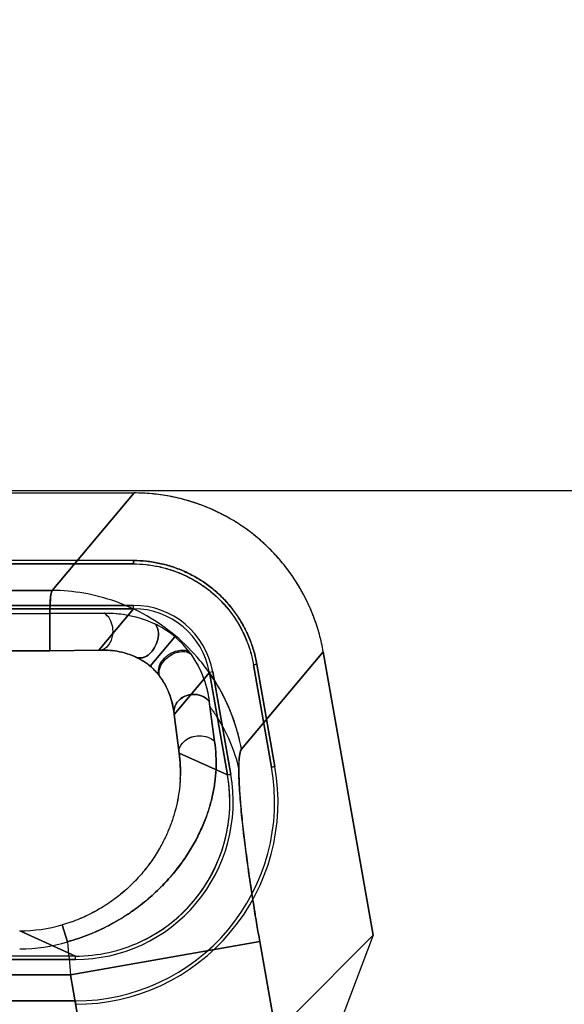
# Model space of a CAD drawing. Header units: millimetres. Extents: x 0 to 297, y 0 to 210.
# Tile 436 of 455: x 242.5731 to 242.6719, y 160.4552 to 160.6338. Entities that reach past the tile are written whole.
import ezdxf

# ---------------------------------------------------------------- set-up
doc = ezdxf.new("R2010")
doc.units = ezdxf.units.MM
doc.header["$LTSCALE"] = 16.335
doc.layers.get('0').update_dxf_attribs({"linetype": 'CONTINUOUS'})
for name, color, linetype in [('AXES_REF', 7, 'CONTINUOUS'), ('INTFCLR_1', 7, 'CONTINUOUS'), ('INTFCLR_144815', 7, 'CONTINUOUS'), ('INTFCLR_72935', 7, 'CONTINUOUS')]:
    doc.layers.add(name, color=color, linetype=linetype)

msp = doc.modelspace()

# ---------------------------------------------------------------- linework, layer by layer
at = {"color": 7, "linetype": 'Continuous'}
for radius in [6.787079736, 6.7865, 6.743039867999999]:
    msp.add_circle((241.4889104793, 154.7114782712), radius, dxfattribs=at)
msp.add_arc((241.4889104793, 154.7114782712), 6.72, 278.2771290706, 261.7228709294, dxfattribs=at)
at = {"layer": 'AXES_REF', "color": 7, "linetype": 'Continuous'}
msp.add_arc((241.4889104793, 154.7114782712), 6.874, 113.0826847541, 66.9173152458, dxfattribs=at)
at = {"layer": 'AXES_REF', "color": 9, "linetype": 'Continuous'}
msp.add_arc((241.4889104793, 154.7114782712), 6.191158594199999, 94.4118118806, 85.5881881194, dxfattribs=at)
at = {"layer": 'INTFCLR_1', "color": 6, "linetype": 'Continuous'}
for p, q in [((242.5123629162, 160.5479506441), (242.5938494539, 160.5479506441)), ((242.5937448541, 160.5357006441), (242.5124675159, 160.5357006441)), ((242.593744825, 160.535689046), (242.5937448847, 160.5350758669)), ((242.5124675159, 160.5350882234), (242.5937448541, 160.5350882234)), ((242.5937448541, 160.5275630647), (242.5124675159, 160.5275630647)), ((242.5124675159, 160.5269506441), (242.5937448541, 160.5269506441)), ((242.6372537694, 160.4677157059), (242.6281865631, 160.5191383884)), ((242.6155255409, 160.5167997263), (242.6161294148, 160.516906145)), ((242.615537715, 160.5168018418), (242.618815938, 160.4982101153)), ((242.6161408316, 160.5169081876), (242.6194190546, 160.4983164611)), ((242.6075237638, 160.515388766), (242.6108019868, 160.4967970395)), ((242.6114051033, 160.4969033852), (242.6081268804, 160.5154951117)), ((242.6227629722, 160.4532249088), (242.6372537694, 160.4677157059)), ((242.6372537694, 160.4677157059), (242.6310655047, 160.4514453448)), ((242.5832253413, 160.4639506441), (242.5229870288, 160.4639506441)), ((242.5229870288, 160.4633382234), (242.5832253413, 160.4633382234)), ((242.5832253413, 160.4558130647), (242.5229870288, 160.4558130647))]:
    msp.add_line(p, q, dxfattribs=at)
at = {"layer": 'INTFCLR_1', "color": 9, "linetype": 'Continuous'}
for p, q in [((242.5938494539, 160.5479506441), (242.579012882, 160.5302691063)), ((242.527199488, 160.5302691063), (242.579012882, 160.5302691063)), ((242.5937448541, 160.5269506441), (242.5874483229, 160.5194467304)), ((242.5937448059, 160.5269503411), (242.5937449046, 160.527562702)), ((242.5276510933, 160.5260687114), (242.5785612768, 160.5260687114)), ((242.5785612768, 160.5192920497), (242.5785620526, 160.5260687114)), ((242.5884284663, 160.5261533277), (242.5785612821, 160.5260686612)), ((242.6012611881, 160.5218722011), (242.5967780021, 160.5165405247)), ((242.5785612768, 160.5192941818), (242.5276510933, 160.5192941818)), ((242.5874483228, 160.5194467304), (242.5785612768, 160.5192941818)), ((242.6133499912, 160.5014568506), (242.6281865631, 160.5191383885)), ((242.6011369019, 160.5077772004), (242.6075237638, 160.515388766)), ((242.6081265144, 160.5154950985), (242.6075234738, 160.5153886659)), ((242.6084684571, 160.5028765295), (242.6074770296, 160.5101640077)), ((242.6020439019, 160.5007639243), (242.6011369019, 160.5077772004)), ((242.6108019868, 160.4967970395), (242.6020439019, 160.5007639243)), ((242.6194164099, 160.49831597), (242.6188131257, 160.4982096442)), ((242.6108011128, 160.4967969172), (242.611404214, 160.4969031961)), ((242.5818039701, 160.4665472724), (242.580840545, 160.4696101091)), ((242.5832253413, 160.4639506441), (242.5731175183, 160.4685288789)), ((242.582322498, 160.4605354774), (242.6166596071, 160.4665900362)), ((242.6166596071, 160.4665900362), (242.6387478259, 160.3413215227)), ((242.5832251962, 160.4633403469), (242.5832254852, 160.4639527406)), ((242.5238898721, 160.4605354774), (242.582322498, 160.4605354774)), ((242.6033096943, 160.3415111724), (242.582322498, 160.4605354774)), ((242.5832254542, 160.4558171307), (242.5832252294, 160.4552045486))]:
    msp.add_line(p, q, dxfattribs=at)
at = {"layer": 'INTFCLR_1', "color": 6, "linetype": 'Continuous'}
for centre, radius, start, end in [((242.5937469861, 160.5129617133), 0.0146009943, 9.9916339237, 90.00836582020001), ((242.5937484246, 160.5129633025), 0.0139868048, 9.9988799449, 90.00214761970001), ((242.5832386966, 160.4919398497), 0.0367352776, 269.979171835, 9.995450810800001), ((242.5832386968, 160.4919398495), 0.0361226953, 269.9788185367, 9.9953740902), ((242.5832386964, 160.4919398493), 0.0285994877, 269.9732464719, 9.994157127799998), ((242.5832001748, 160.4919418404), 0.0280271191, 345.0078624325, 9.993526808), ((242.5832510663, 160.4919347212), 0.027976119, 294.9813292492, 344.9949843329), ((242.5832262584, 160.4919747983), 0.0280241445, 269.998124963, 294.9800008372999)]:
    msp.add_arc(centre, radius, start, end, dxfattribs=at)
at = {"layer": 'INTFCLR_1', "color": 9, "linetype": 'Continuous'}
for centre, radius, start, end in [((242.5769252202, 160.4973800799), 0.0253455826, 356.8989578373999, 7.6723788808), ((242.5731180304, 160.4966479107), 0.0281190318, 269.9989566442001, 285.9403577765), ((242.5731080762, 160.4954142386), 0.0301483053, 270.017944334, 286.7644188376), ((244.1582929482, 160.5994939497), 1.5820848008, 184.820397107, 185.0389249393)]:
    msp.add_arc(centre, radius, start, end, dxfattribs=at)
at = {"layer": 'INTFCLR_1', "color": 6, "linetype": 'Continuous'}
for points, knots in [([(242.6281865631, 160.5191383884), (242.6279982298, 160.5202064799), (242.6275222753, 160.5223265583), (242.6265159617, 160.5254245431), (242.625226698, 160.5284137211), (242.6236674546, 160.5312670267), (242.6218509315, 160.5339596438), (242.6197935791, 160.5364697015), (242.6175123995, 160.5387766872), (242.6150270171, 160.5408609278), (242.6123586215, 160.5427048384), (242.609529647, 160.5442929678), (242.6065631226, 160.54561229), (242.6034841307, 160.5466502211), (242.6003200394, 160.5473987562), (242.5970992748, 160.547850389), (242.5949323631, 160.5479506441), (242.5938494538, 160.5479506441)], [0, 0, 0, 0, 0.0668459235, 0.1336927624, 0.2004837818, 0.2671935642, 0.3338090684, 0.4003837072, 0.4669352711, 0.5334824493, 0.6000118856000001, 0.6665555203, 0.7331501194, 0.7998260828, 0.8665291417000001, 0.9332563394, 1, 1, 1, 1]), ([(242.5937448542, 160.535700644), (242.594532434, 160.5357007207), (242.59612834, 160.5356121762), (242.5985223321, 160.5352196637), (242.6009050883, 160.5345660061), (242.6032250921, 160.5336562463), (242.6054172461, 160.5325154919), (242.6074405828, 160.5311679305), (242.6092803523, 160.5296262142), (242.6109485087, 160.5278817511), (242.612446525, 160.5259396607), (242.6137495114, 160.5238192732), (242.6148200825, 160.521574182), (242.615634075, 160.5192633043), (242.6160030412, 160.5176900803), (242.6161408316, 160.5169081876)], [0, 0, 0, 0, 0.07448509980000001, 0.1508136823, 0.2290298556, 0.307717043, 0.3860546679, 0.4622959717, 0.5371773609, 0.612604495, 0.6901286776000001, 0.7687085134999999, 0.8475354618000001, 0.9249132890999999, 1, 1, 1, 1]), ([(242.5937448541, 160.5350882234), (242.5945094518, 160.5350882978), (242.5960607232, 160.5350019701), (242.5983898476, 160.5346193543), (242.6007113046, 160.5339820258), (242.6029720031, 160.5330960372), (242.6051066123, 160.5319851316), (242.6070717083, 160.5306777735), (242.6088567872, 160.5291815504), (242.6104763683, 160.527488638), (242.6119352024, 160.5255977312), (242.6132063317, 160.5235306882), (242.6142510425, 160.5213417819), (242.6150445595, 160.5190916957), (242.6154038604, 160.5175614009), (242.615537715, 160.5168018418)], [0, 0, 0, 0, 0.0743165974, 0.150660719, 0.2290133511, 0.3078648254, 0.3862250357, 0.4624617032, 0.5368207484, 0.6121572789, 0.6897410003, 0.7685183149, 0.8475763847, 0.9250355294, 1, 1, 1, 1])]:
    msp.add_open_spline(points, degree=3, knots=knots, dxfattribs=at)
at = {"layer": 'INTFCLR_1', "color": 9, "linetype": 'Continuous'}
for points, knots in [([(242.579012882, 160.5302691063), (242.5787100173, 160.529547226), (242.578671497, 160.5280897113), (242.5785802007, 160.5266956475), (242.5785612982, 160.5260685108)], [0, 0, 0, 0, 0.5551027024, 1, 1, 1, 1]), ([(242.6133499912, 160.5014568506), (242.612647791, 160.5052959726), (242.6105534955, 160.5110456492), (242.6059390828, 160.5177102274), (242.6014868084, 160.5221864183), (242.5963085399, 160.5257929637), (242.5906650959, 160.5283838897), (242.5848475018, 160.5299089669), (242.5809256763, 160.5302569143), (242.579012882, 160.5302691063)], [0, 0, 0, 0, 0.2414202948, 0.3694300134, 0.4995741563, 0.6297182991, 0.7577280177, 0.8816758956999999, 1, 1, 1, 1]), ([(242.5874483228, 160.5194467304), (242.587683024, 160.5194393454), (242.5883982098, 160.5195493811), (242.5895128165, 160.5204510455), (242.5900687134, 160.5220161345), (242.5900694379, 160.5241197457), (242.5892909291, 160.5256537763), (242.5884284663, 160.5261533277)], [0, 0, 0, 0, 0.0833533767, 0.2501917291, 0.4793044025, 0.6462033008, 1, 1, 1, 1]), ([(242.5884284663, 160.5261533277), (242.5895824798, 160.5261783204), (242.5915219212, 160.5260594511), (242.5946223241, 160.52543035), (242.5965192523, 160.5247352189), (242.5976273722, 160.5242065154)], [0, 0, 0, 0, 0.3653598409, 0.6113751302, 1, 1, 1, 1]), ([(242.5941451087, 160.5181970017), (242.5943270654, 160.518090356), (242.5949975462, 160.5178788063), (242.5961619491, 160.5182758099), (242.5972311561, 160.5192877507), (242.5979821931, 160.5206069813), (242.5984188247, 160.5222948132), (242.5981626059, 160.5237054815), (242.5976273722, 160.5242065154)], [0, 0, 0, 0, 0.0728072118, 0.2336703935, 0.3928806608, 0.5765480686, 0.7469083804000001, 1, 1, 1, 1]), ([(242.6012611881, 160.5218722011), (242.600948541, 160.5221354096), (242.5998106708, 160.5230227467), (242.5985590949, 160.5237596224), (242.5976273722, 160.5242065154)], [0, 0, 0, 0, 0.2834098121, 1, 1, 1, 1]), ([(242.6041159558, 160.5187725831), (242.6039389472, 160.5190190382), (242.6030915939, 160.520141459), (242.6021060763, 160.5211630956), (242.6012611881, 160.5218722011)], [0, 0, 0, 0, 0.2157430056, 1, 1, 1, 1]), ([(242.5941451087, 160.5181970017), (242.5940034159, 160.5182619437), (242.5934516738, 160.5185031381), (242.5923475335, 160.518898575), (242.5902687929, 160.5193954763), (242.5885659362, 160.5195006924), (242.5874483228, 160.5194467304)], [0, 0, 0, 0, 0.06807901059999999, 0.2629695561, 0.5112822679, 1, 1, 1, 1]), ([(242.5967780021, 160.5165405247), (242.5965347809, 160.5167456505), (242.5957106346, 160.5173799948), (242.5948002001, 160.5178963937), (242.5941451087, 160.5181970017)], [0, 0, 0, 0, 0.3062458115, 1, 1, 1, 1]), ([(242.5988151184, 160.5142803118), (242.5987039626, 160.5144419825), (242.5981086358, 160.5152646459), (242.5974049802, 160.5160129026), (242.5967780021, 160.5165405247)], [0, 0, 0, 0, 0.1931752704, 1, 1, 1, 1]), ([(242.6011369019, 160.5077772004), (242.6010844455, 160.5080430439), (242.6010522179, 160.5088427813), (242.6016545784, 160.5102305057), (242.6030726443, 160.5111985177), (242.605189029, 160.5116147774), (242.6068325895, 160.5109719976), (242.6074770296, 160.5101640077)], [0, 0, 0, 0, 0.09246025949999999, 0.2683065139, 0.4900435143, 0.6473441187, 1, 1, 1, 1]), ([(242.6020439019, 160.5007639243), (242.6018697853, 160.5015868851), (242.6027127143, 160.502993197), (242.6043067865, 160.5037178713), (242.6061769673, 160.5040692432), (242.6078125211, 160.5036148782), (242.6084684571, 160.5028765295)], [0, 0, 0, 0, 0.3066250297, 0.4693230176, 0.6399910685, 1, 1, 1, 1]), ([(242.5818039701, 160.4665472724), (242.5831362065, 160.4669196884), (242.5850990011, 160.467584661), (242.5876146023, 160.4686667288), (242.5899902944, 160.469844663), (242.5922295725, 160.4711713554), (242.5943139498, 160.4726319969), (242.5962323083, 160.4741138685), (242.598399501, 160.4760521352), (242.600324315, 160.4781186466), (242.6016971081, 160.4797915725), (242.602913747, 160.4814277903), (242.6042505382, 160.4834635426), (242.6055849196, 160.485925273), (242.6066680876, 160.4883532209), (242.6075087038, 160.4907489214), (242.6081311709, 160.4931139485), (242.6085470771, 160.4954700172), (242.6088363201, 160.4987222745), (242.6087165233, 160.5012124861), (242.6084684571, 160.5028765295)], [0, 0, 0, 0, 0.0846909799, 0.1265602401, 0.1675980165, 0.2469750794, 0.2855937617, 0.3233756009, 0.3953349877, 0.4633136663, 0.4960537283, 0.5277866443, 0.5881133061, 0.6449782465, 0.699037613, 0.7507133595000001, 0.8002435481, 0.8486089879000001, 0.8969957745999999, 1, 1, 1, 1]), ([(242.6166596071, 160.4665900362), (242.616483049, 160.4675913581), (242.6161121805, 160.4697409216), (242.6154181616, 160.4739664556), (242.6146371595, 160.4791227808), (242.6138764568, 160.4848527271), (242.6133089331, 160.4899616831), (242.6129635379, 160.494254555), (242.6128124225, 160.4976425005), (242.6129230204, 160.4998922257), (242.6130896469, 160.5011464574), (242.6133499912, 160.5014568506)], [0, 0, 0, 0, 0.0866994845, 0.1859976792, 0.3651386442, 0.531336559, 0.6789616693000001, 0.8030517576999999, 0.8995236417, 0.9654554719, 1, 1, 1, 1]), ([(242.6022336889, 160.4960089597), (242.6022039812, 160.4954492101), (242.6020970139, 160.4942010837), (242.6017949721, 160.4922675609), (242.6013086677, 160.4901988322), (242.6006473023, 160.4881094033), (242.5997976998, 160.4860005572), (242.5987387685, 160.4838778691), (242.5974508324, 160.4817471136), (242.5959080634, 160.4796286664), (242.5940929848, 160.4775549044), (242.5923634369, 160.4759168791), (242.5908326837, 160.4746680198), (242.5891723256, 160.473446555), (242.5873848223, 160.4723368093), (242.5854845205, 160.4713586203), (242.5834770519, 160.4704620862), (242.5819068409, 160.4699147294), (242.5808405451, 160.4696101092)], [0, 0, 0, 0, 0.0464645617, 0.1037612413, 0.162063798, 0.2224540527, 0.2852567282, 0.3503329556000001, 0.4188795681, 0.4914042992, 0.5672854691, 0.6470171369, 0.6885299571, 0.7309846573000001, 0.8178223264, 0.8625491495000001, 0.9080755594, 1, 1, 1, 1])]:
    msp.add_open_spline(points, degree=3, knots=knots, dxfattribs=at)
at = {"layer": 'INTFCLR_1', "color": 7, "linetype": 'Continuous'}
for points, knots in [([(242.5986635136, 160.5145060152), (242.598520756, 160.5146669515), (242.5981749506, 160.5152910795), (242.5983255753, 160.5165278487), (242.5991142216, 160.5177898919), (242.6002735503, 160.5187857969), (242.6018629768, 160.5195334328), (242.6033080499, 160.5195237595), (242.603898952, 160.5190809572)], [0, 0, 0, 0, 0.0736077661, 0.2353425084, 0.3944774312, 0.5776473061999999, 0.7473499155, 1, 1, 1, 1]), ([(242.5988151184, 160.5142803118), (242.5986720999, 160.5144493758), (242.5983299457, 160.5150896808), (242.5984804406, 160.5163391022), (242.5992810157, 160.5176028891), (242.6004525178, 160.5185799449), (242.6020710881, 160.5192962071), (242.6035233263, 160.5192329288), (242.6041159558, 160.5187725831)], [0, 0, 0, 0, 0.07518522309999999, 0.2381590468, 0.3961133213, 0.5770656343, 0.7452146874, 1, 1, 1, 1]), ([(242.603898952, 160.5190809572), (242.6040346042, 160.5189008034), (242.6045093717, 160.5182156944), (242.6052879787, 160.5169821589), (242.6061610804, 160.5151942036), (242.6069856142, 160.5129323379), (242.6073487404, 160.5111804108), (242.6074770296, 160.5101640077)], [0, 0, 0, 0, 0.0696907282, 0.2575060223, 0.4501916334, 0.6834092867, 1, 1, 1, 1]), ([(242.6011369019, 160.5077772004), (242.6010582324, 160.5085574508), (242.6008193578, 160.5098921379), (242.6000636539, 160.5121865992), (242.5992846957, 160.5136412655), (242.5986635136, 160.5145060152)], [0, 0, 0, 0, 0.3249958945, 0.5587458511, 1, 1, 1, 1])]:
    msp.add_open_spline(points, degree=3, knots=knots, dxfattribs=at)
at = {"layer": 'INTFCLR_144815', "color": 6, "linetype": 'Continuous'}
msp.add_line((241.9373307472, 160.5484094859), (243.1688816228, 160.5484094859), dxfattribs=at)
at = {"layer": 'INTFCLR_72935', "color": 6, "linetype": 'Continuous'}
for p, q in [((242.5123629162, 160.5479506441), (242.5938494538, 160.5479506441)), ((242.5937448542, 160.535700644), (242.5124675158, 160.535700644)), ((242.5937448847, 160.5350758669), (242.593744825, 160.535689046)), ((242.5937448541, 160.5350882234), (242.5124675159, 160.5350882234)), ((242.5124675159, 160.5275630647), (242.5937448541, 160.5275630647)), ((242.5937448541, 160.5269506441), (242.5124675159, 160.5269506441)), ((242.6281865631, 160.5191383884), (242.6372532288, 160.4677187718)), ((242.6161294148, 160.516906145), (242.6155255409, 160.5167997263)), ((242.6188159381, 160.4982101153), (242.615537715, 160.5168018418)), ((242.6194190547, 160.4983164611), (242.6161408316, 160.5169081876)), ((242.6108019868, 160.4967970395), (242.6075237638, 160.515388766)), ((242.6081268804, 160.5154951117), (242.6114051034, 160.4969033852)), ((242.6372532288, 160.4677187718), (242.6227593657, 160.4532249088)), ((242.6372532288, 160.4677187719), (242.6310636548, 160.4514449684)), ((242.5832253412, 160.4639506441), (242.5229870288, 160.4639506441)), ((242.5832253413, 160.4633382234), (242.5229870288, 160.4633382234)), ((242.5229870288, 160.4558130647), (242.5832253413, 160.4558130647))]:
    msp.add_line(p, q, dxfattribs=at)
at = {"layer": 'INTFCLR_72935', "color": 9, "linetype": 'Continuous'}
for p, q in [((242.579012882, 160.5302691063), (242.5938494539, 160.5479506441)), ((242.579012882, 160.5302691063), (242.527199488, 160.5302691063)), ((242.5874483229, 160.5194467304), (242.5937448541, 160.5269506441)), ((242.5937448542, 160.5269503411), (242.5937448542, 160.527562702)), ((242.5276510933, 160.5260687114), (242.5785612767, 160.5260687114)), ((242.5785612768, 160.5260687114), (242.5884284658, 160.5261533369)), ((242.5785612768, 160.5260687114), (242.5785612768, 160.5192920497)), ((242.5967780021, 160.5165405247), (242.601261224, 160.5218722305)), ((242.5276510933, 160.5192941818), (242.5785612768, 160.5192941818)), ((242.5785612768, 160.5192941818), (242.5874483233, 160.5194467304)), ((242.6281865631, 160.5191383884), (242.6133499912, 160.5014568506)), ((242.6075237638, 160.515388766), (242.6011369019, 160.5077772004)), ((242.6081265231, 160.5154950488), (242.6075234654, 160.5153887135)), ((242.6075997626, 160.5091888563), (242.6084684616, 160.5028765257)), ((242.6011369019, 160.5077772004), (242.6020439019, 160.5007639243)), ((242.6020439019, 160.5007639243), (242.6108019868, 160.4967970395)), ((242.6188131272, 160.4982096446), (242.6194164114, 160.4983159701)), ((242.611404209, 160.4969032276), (242.6108011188, 160.4967968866)), ((242.580840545, 160.4696101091), (242.5818039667, 160.4665472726)), ((242.5731175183, 160.4685288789), (242.5832253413, 160.4639506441)), ((242.6166596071, 160.4665900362), (242.582322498, 160.4605354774)), ((242.6387478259, 160.3413215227), (242.6166596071, 160.4665900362)), ((242.5832253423, 160.4633403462), (242.5832253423, 160.4639527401)), ((242.582322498, 160.4605354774), (242.5238898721, 160.4605354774)), ((242.582322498, 160.4605354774), (242.6033096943, 160.3415111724)), ((242.5832252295, 160.4552045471), (242.5832254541, 160.4558171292))]:
    msp.add_line(p, q, dxfattribs=at)
at = {"layer": 'INTFCLR_72935', "color": 6, "linetype": 'Continuous'}
for centre, radius, start, end in [((242.5937469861, 160.5129617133), 0.0146009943, 9.991633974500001, 90.0083661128), ((242.5937483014, 160.5129634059), 0.0139868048, 9.9978529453, 90.00112121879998), ((242.5832386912, 160.4919398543), 0.0367352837, 269.9791805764, 9.9954422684), ((242.5832386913, 160.4919398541), 0.0361227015, 269.9788274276, 9.9953652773), ((242.5832386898, 160.4919398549), 0.0285994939, 269.9732598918, 9.9941438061), ((242.5832512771, 160.4919346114), 0.0279758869, 294.9805463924, 10.001575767), ((242.5832266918, 160.4919728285), 0.0280221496, 269.9972385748, 294.9808983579)]:
    msp.add_arc(centre, radius, start, end, dxfattribs=at)
at = {"layer": 'INTFCLR_72935', "color": 9, "linetype": 'Continuous'}
for centre, radius, start, end in [((242.8460556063, 160.5398106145), 0.2404139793, 187.0833765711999, 187.3176961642), ((242.5731180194, 160.496647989), 0.0281191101, 269.9989789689, 285.940335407), ((242.5731077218, 160.495416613), 0.0301506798, 270.0186165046, 286.7637561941), ((244.1576681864, 160.5994409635), 1.5814577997, 184.8203862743, 185.0390007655)]:
    msp.add_arc(centre, radius, start, end, dxfattribs=at)
at = {"layer": 'INTFCLR_72935', "color": 6, "linetype": 'Continuous'}
for points, knots in [([(242.6281865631, 160.5191383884), (242.6279979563, 160.5202080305), (242.6275182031, 160.5223431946), (242.6265019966, 160.5254647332), (242.625195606, 160.5284799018), (242.6236190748, 160.5313469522), (242.621787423, 160.534045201), (242.6197163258, 160.5365556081), (242.6174231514, 160.5388589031), (242.6149294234, 160.5409350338), (242.6122577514, 160.5427673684), (242.6094304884, 160.5443422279), (242.606471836, 160.5456470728), (242.6034107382, 160.5466706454), (242.6002695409, 160.5474073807), (242.5970747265, 160.5478516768), (242.5949236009, 160.5479506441), (242.5938494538, 160.5479506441)], [0, 0, 0, 0, 0.0669429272, 0.134649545, 0.2020436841, 0.2691704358, 0.3360150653, 0.4027512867, 0.4694641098, 0.536045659, 0.6024530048, 0.6688476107, 0.7352235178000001, 0.8014660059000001, 0.8674993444, 0.933796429, 1, 1, 1, 1]), ([(242.6161408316, 160.5169081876), (242.6160040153, 160.517684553), (242.6156278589, 160.5192407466), (242.6148455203, 160.5215314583), (242.6137999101, 160.5237508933), (242.6125180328, 160.5258534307), (242.6110205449, 160.5277992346), (242.6093301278, 160.5295651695), (242.6074641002, 160.5311374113), (242.6054305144, 160.5325075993), (242.6032455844, 160.5336584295), (242.6009375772, 160.5345685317), (242.5985526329, 160.535222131), (242.5961447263, 160.5355995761), (242.5945370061, 160.5357007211), (242.5937448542, 160.535700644)], [0, 0, 0, 0, 0.0745499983, 0.1510769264, 0.2285625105, 0.3060654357, 0.3835108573, 0.4602971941, 0.5368032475, 0.6138228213, 0.6917426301, 0.7698681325, 0.8479928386, 0.9250884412, 1, 1, 1, 1]), ([(242.5937448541, 160.5350882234), (242.5945094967, 160.5350882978), (242.5960616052, 160.5349895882), (242.5983874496, 160.5346286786), (242.6006926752, 160.5340017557), (242.6029261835, 160.5331282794), (242.6050452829, 160.5320215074), (242.6070239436, 160.5306995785), (242.6088464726, 160.5291765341), (242.6105032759, 160.527458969), (242.611975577, 160.5255590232), (242.6132380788, 160.523499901), (242.6142677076, 160.5213236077), (242.6150347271, 160.5190805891), (242.6154042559, 160.5175591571), (242.615537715, 160.5168018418)], [0, 0, 0, 0, 0.0743145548, 0.1508278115, 0.2284084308, 0.3059923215, 0.3834718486, 0.4602992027, 0.5368234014, 0.6138679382, 0.6917878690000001, 0.7699620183, 0.8481650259, 0.9252634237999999, 1, 1, 1, 1])]:
    msp.add_open_spline(points, degree=3, knots=knots, dxfattribs=at)
at = {"layer": 'INTFCLR_72935', "color": 9, "linetype": 'Continuous'}
for points, knots in [([(242.5785612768, 160.5260687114), (242.5785793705, 160.5266686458), (242.5786699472, 160.5280628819), (242.57869943, 160.5295223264), (242.579012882, 160.5302691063)], [0, 0, 0, 0, 0.4256475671, 1, 1, 1, 1]), ([(242.6133499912, 160.5014568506), (242.6130058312, 160.5033384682), (242.61198256, 160.5071396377), (242.6100317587, 160.5113821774), (242.6079088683, 160.5148625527), (242.6054242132, 160.5182292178), (242.6014866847, 160.5221861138), (242.5963085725, 160.5257930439), (242.5906650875, 160.5283838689), (242.5848475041, 160.5299089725), (242.5809256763, 160.5302569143), (242.579012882, 160.5302691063)], [0, 0, 0, 0, 0.1182099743, 0.2420382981, 0.2870462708, 0.3700382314, 0.5000568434, 0.6300754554, 0.757961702, 0.8817900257, 1, 1, 1, 1]), ([(242.5874483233, 160.5194467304), (242.5876830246, 160.5194393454), (242.5883982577, 160.519549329), (242.5895123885, 160.5204514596), (242.5900688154, 160.5220161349), (242.5900693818, 160.5241197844), (242.5892909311, 160.5256537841), (242.5884284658, 160.5261533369)], [0, 0, 0, 0, 0.0833550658, 0.2501974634, 0.4792938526, 0.6461953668, 1, 1, 1, 1]), ([(242.5884284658, 160.5261533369), (242.5888129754, 160.5261616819), (242.5899648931, 160.526155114), (242.5918871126, 160.525983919), (242.5946103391, 160.5254342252), (242.5965093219, 160.5247396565), (242.5976221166, 160.5242090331)], [0, 0, 0, 0, 0.1217768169, 0.3645729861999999, 0.6096457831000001, 1, 1, 1, 1]), ([(242.5976221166, 160.5242090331), (242.5977873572, 160.5240544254), (242.598223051, 160.5234184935), (242.5983541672, 160.5221189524), (242.5979832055, 160.5206021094), (242.5972178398, 160.5192940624), (242.5960566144, 160.5181367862), (242.5947053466, 160.5178684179), (242.5941413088, 160.5181987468)], [0, 0, 0, 0, 0.0782851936, 0.2595537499, 0.4302754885, 0.6143230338, 0.7738717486, 1, 1, 1, 1]), ([(242.601261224, 160.5218722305), (242.6009482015, 160.5221359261), (242.599808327, 160.5230238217), (242.5985554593, 160.523762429), (242.5976221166, 160.5242090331)], [0, 0, 0, 0, 0.2834458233, 1, 1, 1, 1]), ([(242.6041147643, 160.5187743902), (242.6039378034, 160.5190207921), (242.6030907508, 160.5201426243), (242.6021043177, 160.5211619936), (242.601261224, 160.5218722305)], [0, 0, 0, 0, 0.2158024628, 1, 1, 1, 1]), ([(242.5874483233, 160.5194467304), (242.5877279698, 160.5194602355), (242.5885651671, 160.5194775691), (242.5899638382, 160.5193904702), (242.5919452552, 160.5190402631), (242.5933313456, 160.5185696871), (242.5941413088, 160.5181987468)], [0, 0, 0, 0, 0.1223166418, 0.3656786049, 0.6107925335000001, 1, 1, 1, 1]), ([(242.5988141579, 160.5142817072), (242.5986711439, 160.5144507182), (242.5983289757, 160.5150909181), (242.5984794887, 160.5163402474), (242.5992799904, 160.5176040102), (242.6004514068, 160.518581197), (242.6020698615, 160.5192976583), (242.6035221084, 160.5192346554), (242.6041147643, 160.5187743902)], [0, 0, 0, 0, 0.0751731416, 0.2381354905, 0.3960945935, 0.5770577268, 0.7452154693, 1, 1, 1, 1]), ([(242.5941413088, 160.5181987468), (242.5943277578, 160.5181132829), (242.59526185, 160.5176571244), (242.596140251, 160.5170789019), (242.5967780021, 160.5165405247)], [0, 0, 0, 0, 0.1972687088, 1, 1, 1, 1]), ([(242.6041147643, 160.5187743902), (242.6041877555, 160.5186730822), (242.6045296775, 160.5181870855), (242.6051325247, 160.5172304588), (242.6058719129, 160.5158172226), (242.6068365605, 160.5134917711), (242.6073010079, 160.511544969), (242.6074765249, 160.5101643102)], [0, 0, 0, 0, 0.0401553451, 0.1910866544, 0.3632467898, 0.5524169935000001, 1, 1, 1, 1]), ([(242.5967780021, 160.5165405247), (242.5970197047, 160.5163369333), (242.5977675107, 160.5156481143), (242.5984176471, 160.5148581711), (242.5988141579, 160.5142817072)], [0, 0, 0, 0, 0.3111406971, 1, 1, 1, 1]), ([(242.5988141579, 160.5142817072), (242.5991953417, 160.5137274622), (242.5998280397, 160.5126264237), (242.6006919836, 160.5104649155), (242.6010305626, 160.5088318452), (242.6011369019, 160.5077772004)], [0, 0, 0, 0, 0.2895265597, 0.5437663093, 1, 1, 1, 1]), ([(242.6074765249, 160.5101643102), (242.6072980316, 160.5103881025), (242.6066727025, 160.5109719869), (242.605198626, 160.5115357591), (242.603250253, 160.5113233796), (242.6014324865, 160.5101015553), (242.600987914, 160.5085322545), (242.6011369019, 160.5077772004)], [0, 0, 0, 0, 0.0974048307, 0.2870650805, 0.517002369, 0.7381229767, 1, 1, 1, 1]), ([(242.6075998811, 160.509188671), (242.6079998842, 160.5086555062), (242.6103997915, 160.5052362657), (242.6121001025, 160.5012771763), (242.6128584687, 160.4978469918)], [0, 0, 0, 0, 0.1594749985, 1, 1, 1, 1]), ([(242.6020439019, 160.5007639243), (242.6018697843, 160.5015868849), (242.6030180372, 160.503443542), (242.6057183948, 160.5041568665), (242.6078125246, 160.5036148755), (242.6084684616, 160.5028765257)], [0, 0, 0, 0, 0.3077781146, 0.6386366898, 1, 1, 1, 1]), ([(242.6084684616, 160.5028765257), (242.6087129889, 160.5012103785), (242.6088375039, 160.4987140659), (242.6085441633, 160.4954497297), (242.6081240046, 160.4930838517), (242.6075002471, 160.4907207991), (242.6066598, 160.4883376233), (242.605583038, 160.4859163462), (242.6044839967, 160.4838929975), (242.6034622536, 160.4822621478), (242.6023126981, 160.480579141), (242.6006705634, 160.4784848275), (242.5987993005, 160.4764785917), (242.5971205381, 160.4749125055), (242.5952751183, 160.4733346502), (242.5932653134, 160.4718589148), (242.5911047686, 160.4705028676), (242.5887899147, 160.4692081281), (242.5857118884, 160.4677912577), (242.5831303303, 160.4669155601), (242.5818039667, 160.4665472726)], [0, 0, 0, 0, 0.1030996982, 0.1517991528, 0.2004966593, 0.250021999, 0.3012693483, 0.3550415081, 0.4120967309, 0.4420700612, 0.4728369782, 0.5368457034, 0.6047964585, 0.6405622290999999, 0.6773607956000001, 0.7534066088, 0.7929243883, 0.8334832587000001, 0.9157234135, 1, 1, 1, 1]), ([(242.6133499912, 160.5014568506), (242.6130810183, 160.501136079), (242.6129200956, 160.499828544), (242.61285844, 160.4986510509), (242.6128584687, 160.4978469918)], [0, 0, 0, 0, 0.3423780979, 1, 1, 1, 1]), ([(242.6020439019, 160.5007639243), (242.6022385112, 160.4993193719), (242.6023392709, 160.4971541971), (242.6021155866, 160.4943125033), (242.6017897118, 160.4922410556), (242.6013016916, 160.4901743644), (242.6006424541, 160.4880965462), (242.5997945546, 160.485995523), (242.5987346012, 160.4838691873), (242.5974431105, 160.4817355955), (242.5959000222, 160.4796187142), (242.594407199, 160.4779141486), (242.5930701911, 160.4765862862), (242.591600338, 160.4752616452), (242.5899982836, 160.4740222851), (242.5882720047, 160.4728874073), (242.5864258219, 160.4718098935), (242.5839692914, 160.4706331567), (242.5819016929, 160.4699131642), (242.580840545, 160.4696101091)], [0, 0, 0, 0, 0.1067813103, 0.1577540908, 0.2086885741, 0.2602328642, 0.3131777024, 0.3682308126, 0.4260461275, 0.4870443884, 0.5507229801, 0.6177162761, 0.6527846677, 0.6887207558, 0.7626246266, 0.8008675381, 0.8400096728, 0.9191541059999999, 1, 1, 1, 1]), ([(242.6128584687, 160.4978469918), (242.6128584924, 160.4970254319), (242.6129170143, 160.4951981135), (242.6131193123, 160.4922050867), (242.6134449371, 160.488725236), (242.6138883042, 160.4848245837), (242.6144417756, 160.480577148), (242.6150951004, 160.4760636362), (242.6156775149, 160.472374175), (242.6162062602, 160.4691957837), (242.6164830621, 160.4675913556), (242.6166596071, 160.4665900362)], [0, 0, 0, 0, 0.0782080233, 0.1739605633, 0.2855419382, 0.4108856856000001, 0.5476541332, 0.6932768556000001, 0.8450127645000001, 0.9032096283, 1, 1, 1, 1])]:
    msp.add_open_spline(points, degree=3, knots=knots, dxfattribs=at)

doc.saveas('drawing.dxf')
